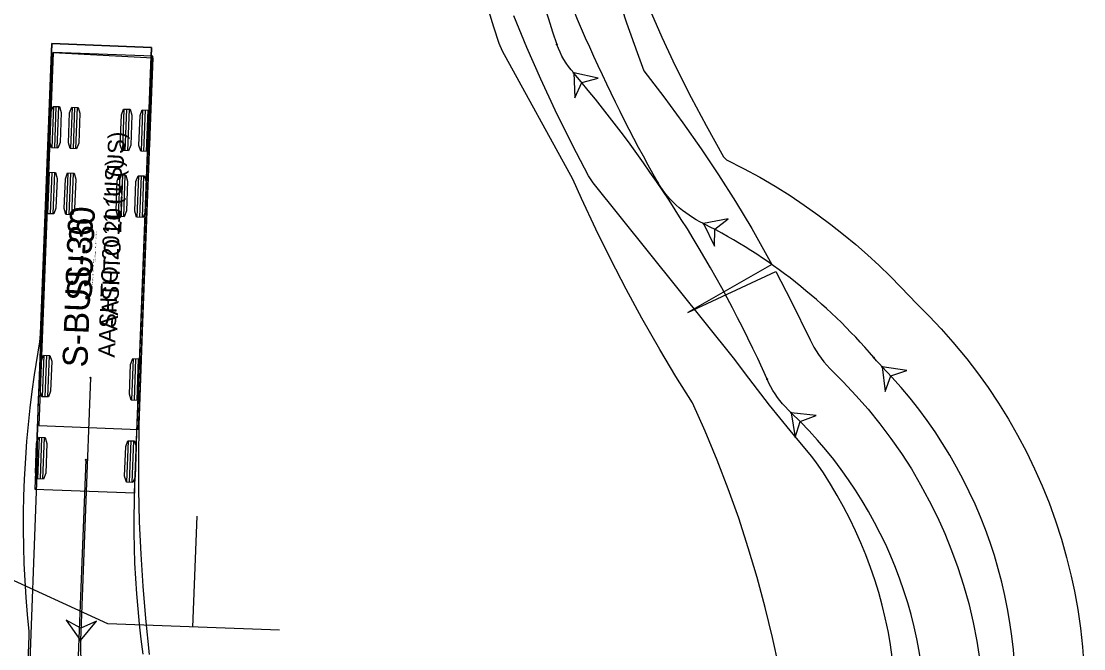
# Model space of a CAD drawing. Extents: x 2096670 to 2098561, y 684033 to 689893.
# Drawn here: x 2097759.2 to 2097844.5, y 688072.1 to 688122.5 of the extents above; entities that cross this region are included whole.
import ezdxf

# ---------------------------------------------------------------- set-up
doc = ezdxf.new("R2010")
doc.units = 0
for name, color, linetype in [('Exist Sign E Stop CELL', 7, 'Continuous'), ('Old_Level_63', 7, 'Continuous'), ('Prop DSN Text', 7, 'Continuous')]:
    doc.layers.add(name, color=color, linetype=linetype)

msp = doc.modelspace()

# ---------------------------------------------------------------- linework, layer by layer
at = {"layer": 'Exist Sign E Stop CELL'}
msp.add_line((2097766.18, 688074.085), (2097588.595, 688155.568), dxfattribs=at)
at = {"layer": 'Old_Level_63'}
for p, q in [((2097761.679, 688120.678), (2097760.307, 688084.905)), ((2097769.673, 688120.372), (2097761.679, 688120.678)), ((2097768.301, 688084.598), (2097769.673, 688120.372)), ((2097761.785, 688119.976), (2097760.635, 688089.998)), ((2097769.779, 688119.67), (2097761.785, 688119.976)), ((2097768.629, 688089.692), (2097769.779, 688119.67)), ((2097761.699, 688112.307), (2097761.827, 688115.638)), ((2097761.908, 688112.299), (2097762.035, 688115.63)), ((2097762.116, 688112.291), (2097762.244, 688115.622)), ((2097763.198, 688112.25), (2097763.326, 688115.581)), ((2097763.406, 688112.242), (2097763.534, 688115.573)), ((2097763.615, 688112.234), (2097763.742, 688115.565)), ((2097767.362, 688112.09), (2097767.49, 688115.421)), ((2097767.57, 688112.082), (2097767.698, 688115.413)), ((2097767.778, 688112.074), (2097767.906, 688115.405)), ((2097768.861, 688112.033), (2097768.989, 688115.364)), ((2097769.069, 688112.025), (2097769.197, 688115.356)), ((2097769.277, 688112.017), (2097769.405, 688115.348)), ((2097761.363, 688107.014), (2097761.491, 688110.345)), ((2097761.571, 688107.006), (2097761.699, 688110.337)), ((2097761.78, 688106.998), (2097761.907, 688110.329)), ((2097762.862, 688106.956), (2097762.99, 688110.287)), ((2097763.07, 688106.948), (2097763.198, 688110.279)), ((2097763.278, 688106.94), (2097763.406, 688110.271)), ((2097767.026, 688106.797), (2097767.153, 688110.127)), ((2097767.234, 688106.789), (2097767.362, 688110.119)), ((2097767.442, 688106.781), (2097767.57, 688110.111)), ((2097768.525, 688106.739), (2097768.652, 688110.07)), ((2097768.733, 688106.731), (2097768.86, 688110.062)), ((2097768.941, 688106.723), (2097769.069, 688110.054)), ((2097760.933, 688092.322), (2097761.061, 688095.653)), ((2097761.141, 688092.314), (2097761.269, 688095.645)), ((2097761.349, 688092.306), (2097761.477, 688095.637)), ((2097768.094, 688092.047), (2097768.222, 688095.378)), ((2097768.303, 688092.039), (2097768.43, 688095.37)), ((2097768.511, 688092.031), (2097768.638, 688095.362)), ((2097764.786, 688093.842), (2097763.976, 688072.741)), ((2097760.635, 688089.998), (2097768.629, 688089.692)), ((2097768.629, 688089.692), (2097768.629, 688089.692)), ((2097760.547, 688085.729), (2097760.675, 688089.06)), ((2097760.755, 688085.721), (2097760.883, 688089.052)), ((2097760.963, 688085.713), (2097761.091, 688089.044)), ((2097767.708, 688085.455), (2097767.836, 688088.786)), ((2097767.916, 688085.447), (2097768.044, 688088.778)), ((2097768.125, 688085.439), (2097768.252, 688088.77)), ((2097764.4, 688087.25), (2097763.532, 688064.633)), ((2097760.307, 688084.905), (2097768.301, 688084.598)), ((2097768.301, 688084.598), (2097768.301, 688084.598))]:
    msp.add_line(p, q, dxfattribs=at)
for points in [[(2097820.023, 688070.673), (2097819.52, 688072.99), (2097818.935, 688075.39), (2097818.284, 688077.795), (2097817.571, 688080.185), (2097816.797, 688082.557), (2097815.963, 688084.908), (2097815.069, 688087.237), (2097814.117, 688089.542), (2097813.104, 688091.821), (2097811.766, 688093.952), (2097810.465, 688096.117), (2097809.022, 688098.64), (2097807.755, 688100.971), (2097806.526, 688103.348), (2097805.335, 688105.779), (2097804.191, 688108.243), (2097803.498, 688109.793), (2097797.84, 688120.066), (2097797.567, 688120.7), (2097797.142, 688122.009), (2097796.346, 688124.644)], [(2097807.012, 688124.771), (2097807.802, 688122.363), (2097808.644, 688119.973), (2097809.195, 688118.489), (2097810.79, 688116.4), (2097812.325, 688114.318), (2097813.787, 688112.231), (2097815.184, 688110.134), (2097816.531, 688108.007), (2097817.844, 688105.822), (2097819.467, 688102.949), (2097812.708, 688099.077), (2097819.782, 688102.366), (2097821.021, 688099.988), (2097822.523, 688096.894), (2097822.837, 688096.288), (2097823.211, 688095.698), (2097823.638, 688095.13), (2097824.118, 688094.582), (2097825.18, 688093.521), (2097826.209, 688092.431), (2097827.193, 688091.309), (2097828.13, 688090.154), (2097829.019, 688088.97), (2097829.861, 688087.758), (2097830.654, 688086.519), (2097831.399, 688085.255), (2097832.095, 688083.967), (2097832.742, 688082.657), (2097833.339, 688081.327), (2097833.888, 688079.975), (2097834.382, 688078.613), (2097834.841, 688077.184), (2097835.256, 688075.702), (2097835.619, 688074.172), (2097835.914, 688072.675), (2097836.181, 688070.936)], [(2097829.102, 688071.396), (2097828.972, 688072.39), (2097828.808, 688073.378), (2097828.56, 688074.573), (2097828.311, 688075.589), (2097828.032, 688076.6), (2097827.722, 688077.605), (2097827.381, 688078.604), (2097827.005, 688079.608), (2097826.603, 688080.589), (2097826.173, 688081.557), (2097825.714, 688082.512), (2097825.221, 688083.465), (2097824.708, 688084.387), (2097824.166, 688085.296), (2097823.591, 688086.198), (2097822.979, 688087.096), (2097822.653, 688087.54), (2097820.923, 688089.6), (2097819.274, 688091.645), (2097817.608, 688093.802), (2097816.387, 688095.441), (2097805.117, 688109.487), (2097804.738, 688110.071), (2097803.454, 688112.528), (2097802.073, 688115.331), (2097800.909, 688117.833), (2097799.798, 688120.36), (2097798.74, 688122.909)], [(2097809.619, 688123.519), (2097810.635, 688121.193), (2097811.709, 688118.894), (2097812.984, 688116.346), (2097814.177, 688114.092), (2097815.576, 688111.587), (2097815.819, 688111.357), (2097817.186, 688110.66), (2097818.488, 688109.947), (2097819.729, 688109.218), (2097820.917, 688108.473), (2097822.056, 688107.715), (2097823.151, 688106.942), (2097824.204, 688106.155), (2097825.22, 688105.354), (2097826.2, 688104.539), (2097827.147, 688103.71), (2097828.063, 688102.865), (2097828.95, 688102.006), (2097829.81, 688101.131), (2097831.083, 688099.771), (2097832.074, 688098.79), (2097833.054, 688097.76), (2097833.994, 688096.705), (2097835.095, 688095.376), (2097835.963, 688094.247), (2097836.821, 688093.052), (2097837.657, 688091.799), (2097838.455, 688090.508), (2097839.183, 688089.232), (2097839.886, 688087.898), (2097840.544, 688086.538), (2097841.153, 688085.156), (2097841.702, 688083.787), (2097842.221, 688082.351), (2097842.692, 688080.889), (2097843.114, 688079.402), (2097843.482, 688077.9), (2097843.736, 688076.705), (2097844.002, 688075.222), (2097844.216, 688073.732), (2097844.379, 688072.236), (2097844.49, 688070.737)], [(2097759.43, 688061.749), (2097759.854, 688073.107), (2097759.848, 688073.451), (2097759.718, 688074.816), (2097759.61, 688076.183), (2097759.525, 688077.551), (2097759.463, 688078.92), (2097759.423, 688080.276), (2097759.406, 688081.634), (2097759.412, 688082.983), (2097759.438, 688084.324), (2097759.488, 688085.686), (2097759.581, 688087.389), (2097759.681, 688088.74), (2097759.801, 688090.082), (2097759.943, 688091.415), (2097760.105, 688092.742), (2097760.29, 688094.067), (2097760.706, 688096.716), (2097760.775, 688097.379), (2097761.679, 688120.678), (2097769.673, 688120.372), (2097769.671, 688120.319), (2097769.671, 688120.319)], [(2097769.671, 688120.319), (2097768.323, 688085.176), (2097768.26, 688082.654), (2097768.26, 688081.413), (2097768.28, 688080.18), (2097768.321, 688078.946), (2097768.382, 688077.723), (2097768.463, 688076.501), (2097768.565, 688075.281), (2097768.686, 688074.063), (2097768.828, 688072.847), (2097768.99, 688071.634)], [(2097803.561, 688118.321), (2097803.346, 688118.575), (2097803.142, 688118.839), (2097802.951, 688119.113), (2097802.774, 688119.395), (2097802.611, 688119.685), (2097802.462, 688119.984), (2097802.329, 688120.289), (2097802.212, 688120.601)], [(2097759.817, 688068.253), (2097760.487, 688086.126), (2097760.513, 688088.788), (2097760.575, 688091.451), (2097760.707, 688094.505), (2097760.965, 688098.581), (2097761.785, 688119.976), (2097769.774, 688119.532), (2097769.774, 688119.532)], [(2097769.774, 688119.532), (2097768.958, 688098.268), (2097768.657, 688090.046), (2097768.62, 688087.453), (2097768.633, 688084.861), (2097768.695, 688082.27), (2097768.808, 688079.681), (2097768.97, 688077.095), (2097769.182, 688074.512), (2097769.479, 688071.619)], [(2097803.561, 688118.321), (2097803.66, 688116.324), (2097804.209, 688117.559), (2097805.516, 688117.9), (2097803.561, 688118.321)], [(2097813.98, 688106.228), (2097813.682, 688106.379), (2097813.39, 688106.539), (2097813.104, 688106.71), (2097812.824, 688106.891), (2097812.55, 688107.082), (2097812.285, 688107.283), (2097812.027, 688107.494), (2097811.777, 688107.715), (2097811.536, 688107.946), (2097811.305, 688108.186), (2097811.084, 688108.435), (2097810.873, 688108.693), (2097810.674, 688108.96), (2097810.486, 688109.236), (2097810.31, 688109.519)], [(2097813.98, 688106.228), (2097814.844, 688104.425), (2097814.871, 688105.776), (2097815.945, 688106.597), (2097813.98, 688106.228)], [(2097828.32, 688094.72), (2097828.088, 688094.959), (2097827.864, 688095.206), (2097827.649, 688095.46)], [(2097828.32, 688094.72), (2097828.55, 688092.733), (2097829.016, 688094.002), (2097830.299, 688094.428), (2097828.32, 688094.72)], [(2097821.018, 688091.03), (2097820.777, 688091.259), (2097820.544, 688091.498), (2097820.322, 688091.747), (2097820.11, 688092.004), (2097819.909, 688092.27), (2097819.72, 688092.545), (2097819.544, 688092.828), (2097819.38, 688093.118), (2097819.229, 688093.415), (2097819.092, 688093.719)], [(2097821.018, 688091.03), (2097821.325, 688089.054), (2097821.742, 688090.339), (2097823.007, 688090.815), (2097821.018, 688091.03)], [(2097763.976, 688072.741), (2097765.254, 688074.28), (2097764.015, 688073.74), (2097762.821, 688074.373), (2097763.976, 688072.741)], [(2097763.976, 688072.741), (2097763.964, 688072.408), (2097763.965, 688072.075), (2097763.981, 688071.742), (2097764.011, 688071.41)]]:
    msp.add_lwpolyline(points, dxfattribs=at)
for points in [[(2097803.561, 688118.321), (2097803.66, 688116.324), (2097804.209, 688117.559), (2097805.516, 688117.9)], [(2097762.167, 688112.289), (2097761.648, 688112.309), (2097761.509, 688112.782), (2097761.601, 688115.18), (2097761.776, 688115.64), (2097762.295, 688115.62), (2097762.434, 688115.148), (2097762.342, 688112.75)], [(2097763.666, 688112.232), (2097763.147, 688112.252), (2097763.008, 688112.724), (2097763.1, 688115.122), (2097763.274, 688115.583), (2097763.794, 688115.563), (2097763.933, 688115.09), (2097763.841, 688112.692)], [(2097767.83, 688112.072), (2097767.31, 688112.092), (2097767.172, 688112.564), (2097767.264, 688114.963), (2097767.438, 688115.423), (2097767.958, 688115.403), (2097768.096, 688114.931), (2097768.004, 688112.533)], [(2097769.329, 688112.015), (2097768.809, 688112.035), (2097768.671, 688112.507), (2097768.763, 688114.905), (2097768.937, 688115.366), (2097769.457, 688115.346), (2097769.595, 688114.873), (2097769.503, 688112.475)], [(2097761.831, 688106.996), (2097761.312, 688107.016), (2097761.173, 688107.488), (2097761.265, 688109.886), (2097761.439, 688110.347), (2097761.959, 688110.327), (2097762.098, 688109.854), (2097762.006, 688107.456)], [(2097763.33, 688106.938), (2097762.81, 688106.958), (2097762.672, 688107.431), (2097762.764, 688109.829), (2097762.938, 688110.289), (2097763.458, 688110.269), (2097763.596, 688109.797), (2097763.504, 688107.399)], [(2097767.494, 688106.779), (2097766.974, 688106.799), (2097766.835, 688107.271), (2097766.927, 688109.669), (2097767.102, 688110.129), (2097767.621, 688110.109), (2097767.76, 688109.637), (2097767.668, 688107.239)], [(2097768.993, 688106.721), (2097768.473, 688106.741), (2097768.334, 688107.213), (2097768.426, 688109.612), (2097768.601, 688110.072), (2097769.12, 688110.052), (2097769.259, 688109.58), (2097769.167, 688107.181)], [(2097813.98, 688106.228), (2097814.844, 688104.425), (2097814.871, 688105.776), (2097815.945, 688106.597)], [(2097761.401, 688092.304), (2097760.881, 688092.324), (2097760.743, 688092.796), (2097760.835, 688095.195), (2097761.009, 688095.655), (2097761.529, 688095.635), (2097761.667, 688095.163), (2097761.575, 688092.764)], [(2097768.562, 688092.029), (2097768.043, 688092.049), (2097767.904, 688092.522), (2097767.996, 688094.92), (2097768.17, 688095.38), (2097768.69, 688095.36), (2097768.829, 688094.888), (2097768.737, 688092.49)], [(2097828.32, 688094.72), (2097828.55, 688092.733), (2097829.016, 688094.002), (2097830.299, 688094.428)], [(2097821.018, 688091.03), (2097821.325, 688089.054), (2097821.742, 688090.339), (2097823.007, 688090.815)], [(2097761.015, 688085.711), (2097760.495, 688085.731), (2097760.357, 688086.204), (2097760.449, 688088.602), (2097760.623, 688089.062), (2097761.143, 688089.042), (2097761.281, 688088.57), (2097761.189, 688086.172)], [(2097768.176, 688085.437), (2097767.657, 688085.457), (2097767.518, 688085.929), (2097767.61, 688088.327), (2097767.784, 688088.788), (2097768.304, 688088.768), (2097768.443, 688088.295), (2097768.351, 688085.897)], [(2097763.976, 688072.741), (2097765.254, 688074.28), (2097764.015, 688073.74), (2097762.821, 688074.373)]]:
    msp.add_lwpolyline(points, close=True, dxfattribs=at)
for centre in [(2097802.212, 688120.601), (2097802.212, 688120.601), (2097803.561, 688118.321), (2097803.561, 688118.321), (2097810.31, 688109.519), (2097810.31, 688109.519), (2097813.98, 688106.228), (2097813.98, 688106.228), (2097827.649, 688095.46), (2097827.649, 688095.46), (2097828.32, 688094.72), (2097828.32, 688094.72), (2097764.786, 688093.842), (2097819.092, 688093.719), (2097819.092, 688093.719), (2097821.018, 688091.03), (2097821.018, 688091.03), (2097764.4, 688087.25), (2097763.976, 688072.741), (2097763.976, 688072.741)]:
    msp.add_circle(centre, 0.0417, dxfattribs=at)
for centre, radius, start, end in [((2097919.779, 688160.491), 124.15, 182.63463, 198.7418), ((2097920.945, 688172.123), 127.12, 197.76821, 209.50363), ((2097724.504, 688051.21), 103.701, 24.19951, 40.32755), ((2097793.978, 688066.777), 44.232, 40.42614, 63.11464), ((2097801.025, 688068.271), 38.007, 296.82115, 44.09754), ((2097796.92, 688065.786), 34.9, 300.64151, 46.3302)]:
    msp.add_arc(centre, radius, start, end, dxfattribs=at)
at = {"layer": 'Prop DSN Text'}
for p, q in [((2097773.005, 688073.823), (2097773.347, 688082.739)), ((2097779.94, 688073.557), (2097766.18, 688074.085))]:
    msp.add_line(p, q, dxfattribs=at)

# ---------------------------------------------------------------- texts
at = {"layer": 'Old_Level_63'}
for s, height, p in [('AASHTO 2011 (US)', 1.33333, (2097766.94, 688097.643)), ('AASHTO 2011 (US)', 1.33333, (2097766.722, 688095.447)), ('SU-30', 2, (2097764.861, 688099.987)), ('S-BUS-36', 2, (2097764.523, 688094.65)), ('(c) 2022 Transoft Solutions, Inc. All rights reserved.', 0.08, (2097765.184, 688103.196)), ('(c) 2022 Transoft Solutions, Inc. All rights reserved.', 0.08, (2097764.967, 688101))]:
    msp.add_text(s, height=height, rotation=87.8037, dxfattribs=at).set_placement(p)

doc.saveas('drawing.dxf')
